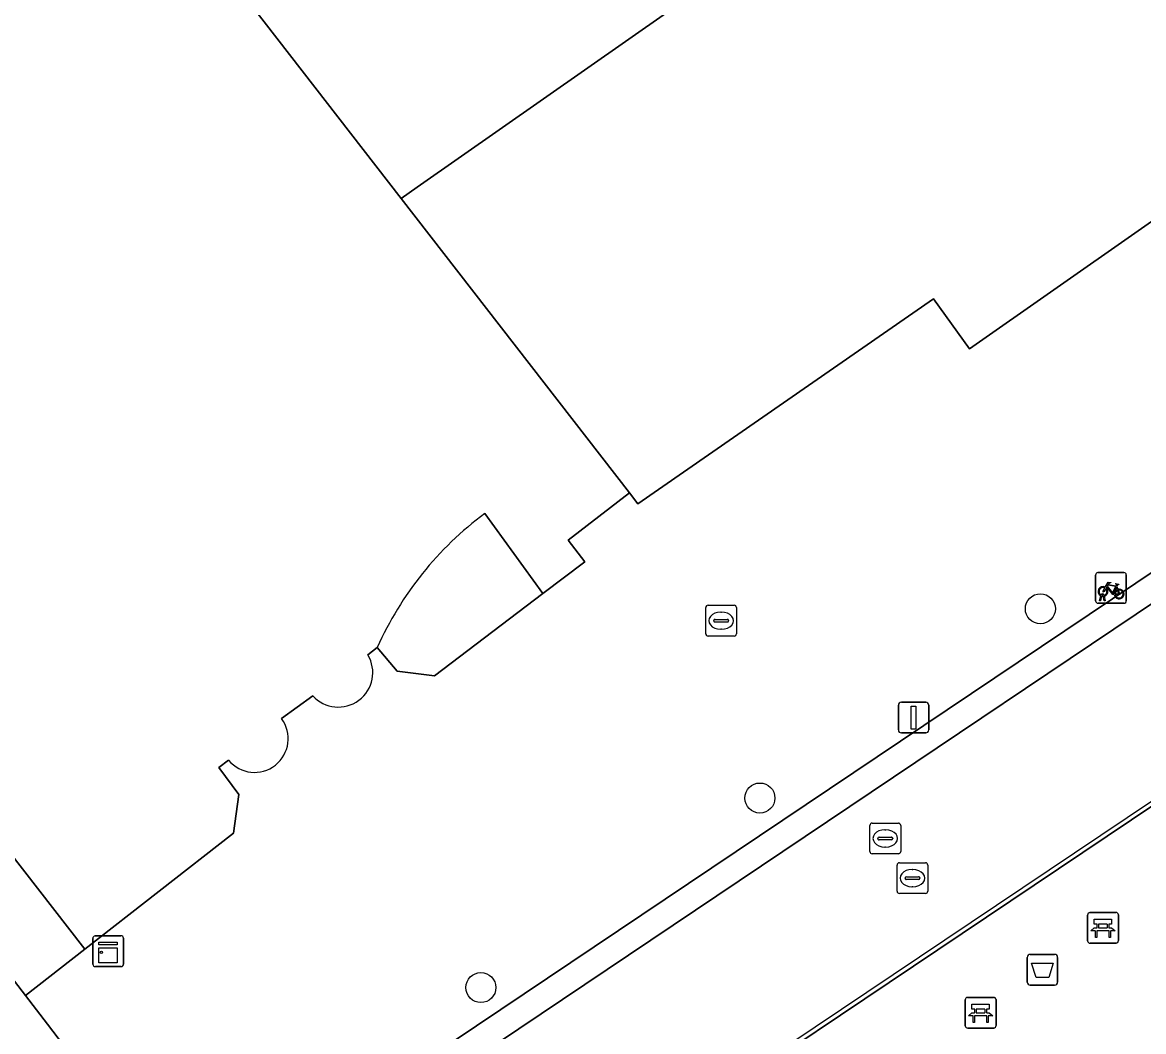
# Model space of a CAD drawing. Extents: x 161087 to 161926, y 382572 to 383873.
# Drawn here: x 161412.57 to 161449.05, y 382944.66 to 382977.51 of the extents above; entities that cross this region are included whole.
import ezdxf

# ---------------------------------------------------------------- set-up
doc = ezdxf.new("R2010")
doc.units = 0
for name, color, linetype in [('IMGEO_Afvalbak', 7, 'Continuous'), ('IMGEO_Bank', 7, 'Continuous'), ('IMGEO_Boom', 7, 'Continuous'), ('IMGEO_Fietsenrek', 7, 'Continuous'), ('IMGEO_Fietspad_gesloten', 7, 'Continuous'), ('IMGEO_Kast', 7, 'Continuous'), ('IMGEO_Lichtmast', 7, 'Continuous'), ('IMGEO_Lijnafwatering', 7, 'Continuous'), ('IMGEO_OVBaan_gesloten', 7, 'Continuous'), ('IMGEO_Pand', 7, 'Continuous'), ('IMGEO_Parkeervlak_open', 7, 'Continuous'), ('IMGEO_Rijbaan_lokaal_gesloten', 7, 'Continuous'), ('IMGEO_Rioolput', 7, 'Continuous'), ('IMGEO_Terreindeel_open', 7, 'Continuous'), ('IMGEO_Voetgangersgebied_open', 7, 'Continuous'), ('IMGEO_Voetpad_open', 7, 'Continuous')]:
    doc.layers.add(name, color=color, linetype=linetype)

msp = doc.modelspace()

# ---------------------------------------------------------------- linework, layer by layer
at = {"layer": 'IMGEO_Afvalbak'}
for p, q in [((161445.266, 382946.275), (161445.266, 382947.075)), ((161445.266, 382947.075), (161445.266, 382946.275)), ((161445.366, 382947.175), (161446.156, 382947.175)), ((161446.156, 382947.175), (161445.366, 382947.175)), ((161446.256, 382947.075), (161446.256, 382946.275)), ((161446.256, 382946.275), (161446.256, 382947.075)), ((161446.156, 382946.175), (161445.366, 382946.175)), ((161445.366, 382946.175), (161446.156, 382946.175))]:
    msp.add_line(p, q, dxfattribs=at)
msp.add_lwpolyline([(161445.409, 382946.889), (161446.113, 382946.889), (161445.964, 382946.419), (161445.558, 382946.419), (161445.409, 382946.889)], dxfattribs=at)
for centre, start, end in [((161445.366, 382947.075), 90, 180), ((161445.366, 382947.075), 90, 180), ((161446.156, 382947.075), 0, 90), ((161446.156, 382947.075), 360, 90), ((161445.366, 382946.275), 180, 270), ((161445.366, 382946.275), 180, 270), ((161446.156, 382946.275), 270, 0), ((161446.156, 382946.275), 270, 0)]:
    msp.add_arc(centre, 0.1, start, end, dxfattribs=at)
at = {"layer": 'IMGEO_Bank'}
for p, q in [((161447.232, 382947.613), (161447.232, 382948.454)), ((161447.232, 382948.454), (161447.232, 382947.613)), ((161447.307, 382948.538), (161448.148, 382948.538)), ((161448.148, 382948.538), (161447.307, 382948.538)), ((161448.232, 382948.463), (161448.232, 382947.622)), ((161448.232, 382947.622), (161448.232, 382948.463)), ((161447.541, 382948.044), (161447.541, 382948.15)), ((161447.585, 382948.15), (161447.585, 382948.044)), ((161447.873, 382948.156), (161447.591, 382948.156)), ((161447.591, 382948.038), (161447.873, 382948.038)), ((161447.879, 382948.044), (161447.879, 382948.15)), ((161447.923, 382948.15), (161447.923, 382948.044)), ((161447.929, 382947.936), (161447.536, 382947.936)), ((161448.157, 382947.538), (161447.316, 382947.538)), ((161447.316, 382947.538), (161448.157, 382947.538)), ((161443.251, 382944.851), (161443.251, 382945.692)), ((161443.251, 382945.692), (161443.251, 382944.851)), ((161443.326, 382945.776), (161444.167, 382945.776)), ((161444.167, 382945.776), (161443.326, 382945.776)), ((161444.251, 382945.701), (161444.251, 382944.86)), ((161444.251, 382944.86), (161444.251, 382945.701)), ((161443.948, 382945.174), (161443.555, 382945.174)), ((161443.56, 382945.282), (161443.56, 382945.388)), ((161443.604, 382945.388), (161443.604, 382945.282)), ((161443.892, 382945.394), (161443.61, 382945.394)), ((161443.61, 382945.276), (161443.892, 382945.276)), ((161443.898, 382945.282), (161443.898, 382945.388)), ((161443.942, 382945.388), (161443.942, 382945.282)), ((161444.176, 382944.776), (161443.335, 382944.776)), ((161443.335, 382944.776), (161444.176, 382944.776))]:
    msp.add_line(p, q, dxfattribs=at)
for points in [[(161447.479, 382947.936), (161447.337, 382947.936), (161447.449, 382948.038), (161447.535, 382948.038)], [(161447.535, 382948.156), (161447.449, 382948.156), (161447.449, 382948.317), (161448.012, 382948.317), (161448.012, 382948.156), (161447.929, 382948.156)], [(161447.929, 382948.038), (161448.012, 382948.038), (161448.124, 382947.936), (161447.985, 382947.936)], [(161447.529, 382947.929), (161447.529, 382947.722), (161447.486, 382947.722), (161447.486, 382947.929)], [(161447.979, 382947.929), (161447.979, 382947.722), (161447.935, 382947.722), (161447.935, 382947.929)], [(161443.554, 382945.394), (161443.468, 382945.394), (161443.468, 382945.555), (161444.031, 382945.555), (161444.031, 382945.394), (161443.948, 382945.394)], [(161443.498, 382945.174), (161443.356, 382945.174), (161443.468, 382945.276), (161443.554, 382945.276)], [(161443.548, 382945.167), (161443.548, 382944.96), (161443.505, 382944.96), (161443.505, 382945.167)], [(161443.948, 382945.276), (161444.031, 382945.276), (161444.143, 382945.174), (161444.004, 382945.174)], [(161443.998, 382945.167), (161443.998, 382944.96), (161443.954, 382944.96), (161443.954, 382945.167)]]:
    msp.add_lwpolyline(points, dxfattribs=at)
for centre, radius, start, end in [((161447.31, 382948.46), 0.0779, 92.4484, 184.2845), ((161447.31, 382948.46), 0.0779, 92.4484, 184.2845), ((161448.154, 382948.46), 0.0779, 2.4484, 94.2845), ((161448.154, 382948.46), 0.0779, 2.4484, 94.2845), ((161447.534, 382948.149), 0.00671, 2.8957, 87.1043), ((161447.534, 382948.045), 0.00671, 272.8957, 357.1043), ((161447.591, 382948.149), 0.00671, 92.8957, 177.1043), ((161447.591, 382948.045), 0.00671, 182.8957, 267.1043), ((161447.873, 382948.149), 0.00671, 2.8957, 87.1043), ((161447.873, 382948.045), 0.00671, 272.8957, 357.1043), ((161447.93, 382948.149), 0.00671, 92.8957, 177.1043), ((161447.93, 382948.045), 0.00671, 182.8957, 267.1043), ((161447.479, 382947.929), 0.00671, 2.8957, 87.1043), ((161447.536, 382947.929), 0.00671, 92.8957, 177.1043), ((161447.928, 382947.929), 0.00671, 2.8957, 87.1043), ((161447.985, 382947.929), 0.00671, 92.8957, 177.1043), ((161447.31, 382947.616), 0.0779, 182.4484, 274.2845), ((161447.31, 382947.616), 0.0779, 182.4484, 274.2845), ((161448.154, 382947.616), 0.0779, 272.4484, 4.2845), ((161448.154, 382947.616), 0.0779, 272.4484, 4.2845), ((161443.329, 382945.698), 0.0779, 92.4484, 184.2845), ((161443.329, 382945.698), 0.0779, 92.4484, 184.2845), ((161444.173, 382945.698), 0.0779, 2.4484, 94.2845), ((161444.173, 382945.698), 0.0779, 2.4484, 94.2845), ((161443.498, 382945.167), 0.00671, 2.8957, 87.1043), ((161443.555, 382945.167), 0.00671, 92.8957, 177.1043), ((161443.553, 382945.387), 0.00671, 2.8957, 87.1043), ((161443.553, 382945.283), 0.00671, 272.8957, 357.1043), ((161443.61, 382945.387), 0.00671, 92.8957, 177.1043), ((161443.61, 382945.283), 0.00671, 182.8957, 267.1043), ((161443.892, 382945.387), 0.00671, 2.8957, 87.1043), ((161443.892, 382945.283), 0.00671, 272.8957, 357.1043), ((161443.949, 382945.387), 0.00671, 92.8957, 177.1043), ((161443.949, 382945.283), 0.00671, 182.8957, 267.1043), ((161443.947, 382945.167), 0.00671, 2.8957, 87.1043), ((161444.004, 382945.167), 0.00671, 92.8957, 177.1043), ((161443.329, 382944.854), 0.0779, 182.4484, 274.2845), ((161443.329, 382944.854), 0.0779, 182.4484, 274.2845), ((161444.173, 382944.854), 0.0779, 272.4484, 4.2845), ((161444.173, 382944.854), 0.0779, 272.4484, 4.2845)]:
    msp.add_arc(centre, radius, start, end, dxfattribs=at)
at = {"layer": 'IMGEO_Boom'}
for centre in [(161445.694, 382958.424), (161436.568, 382952.264), (161427.487, 382946.094)]:
    msp.add_circle(centre, 0.489, dxfattribs=at)
at = {"layer": 'IMGEO_Fietsenrek'}
for p, q in [((161447.491, 382958.679), (161447.491, 382959.52)), ((161447.491, 382959.52), (161447.491, 382958.679)), ((161447.566, 382959.604), (161448.407, 382959.604)), ((161448.407, 382959.604), (161447.566, 382959.604)), ((161448.491, 382959.529), (161448.491, 382958.688)), ((161448.491, 382958.688), (161448.491, 382959.529)), ((161448.178, 382959.153), (161448.214, 382959.058)), ((161448.416, 382958.604), (161447.575, 382958.604)), ((161447.575, 382958.604), (161448.416, 382958.604)), ((161447.618, 382958.688), (161447.657, 382958.848)), ((161447.652, 382958.688), (161447.618, 382958.688)), ((161447.687, 382958.836), (161447.652, 382958.688)), ((161447.729, 382958.86), (161447.728, 382958.864)), ((161447.77, 382958.688), (161447.736, 382958.83)), ((161447.76, 382958.871), (161447.761, 382958.864)), ((161447.768, 382958.834), (161447.803, 382958.688)), ((161447.803, 382958.688), (161447.77, 382958.688))]:
    msp.add_line(p, q, dxfattribs=at)
for points in [[(161447.825, 382959.078), (161447.773, 382958.988), (161447.733, 382958.963), (161447.734, 382959.01), (161447.789, 382959.104)], [(161447.804, 382959.13), (161447.899, 382959.294), (161447.985, 382959.28), (161447.987, 382959.271), (161447.931, 382959.26), (161447.904, 382959.215), (161448.16, 382959.174)], [(161448.1, 382958.886), (161448.05, 382958.886), (161447.859, 382959.137), (161447.84, 382959.105)], [(161448.147, 382959.149), (161447.89, 382959.19), (161447.873, 382959.161), (161448.04, 382958.941), (161448.147, 382959.149)], [(161448.195, 382959.051), (161448.165, 382959.128), (161448.056, 382958.91), (161448.099, 382958.91)], [(161448.129, 382958.91), (161448.249, 382958.909), (161448.205, 382959.023)], [(161448.225, 382959.03), (161448.28, 382958.885), (161448.13, 382958.885)], [(161448.16, 382959.174), (161448.185, 382959.223), (161448.179, 382959.227), (161448.156, 382959.231), (161448.144, 382959.238), (161448.143, 382959.241), (161448.145, 382959.246), (161448.24, 382959.231), (161448.242, 382959.221), (161448.232, 382959.208), (161448.22, 382959.202), (161448.206, 382959.208), (161448.178, 382959.153)]]:
    msp.add_lwpolyline(points, dxfattribs=at)
for centre, radius, start, end in [((161447.569, 382959.526), 0.0779, 92.4484, 184.2845), ((161447.569, 382959.526), 0.0779, 92.4484, 184.2845), ((161448.413, 382959.526), 0.0779, 2.4484, 94.2845), ((161448.413, 382959.526), 0.0779, 2.4484, 94.2845), ((161447.731, 382958.989), 0.159, 62.6766, 242.1369), ((161447.731, 382958.989), 0.129, 63.3192, 238.903), ((161447.731, 382958.989), 0.129, 283.6043, 43.4302), ((161447.731, 382958.989), 0.159, 283.5766, 46.6042), ((161448.258, 382958.905), 0.159, 113.3408, 178.3217), ((161448.258, 382958.905), 0.159, 187.0065, 105.7708), ((161448.258, 382958.905), 0.129, 113.923, 177.9556), ((161448.258, 382958.905), 0.129, 188.6715, 104.5883), ((161447.569, 382958.682), 0.0779, 182.4484, 274.2845), ((161447.569, 382958.682), 0.0779, 182.4484, 274.2845), ((161447.711, 382958.86), 0.0499, 12.8025, 158.6934), ((161447.731, 382958.989), 0.159, 253.9967, 271.7867), ((161447.711, 382958.86), 0.0174, 12.8025, 163.4502), ((161447.731, 382958.989), 0.129, 253.415, 269.0204), ((161448.413, 382958.682), 0.0779, 272.4484, 4.2845), ((161448.413, 382958.682), 0.0779, 272.4484, 4.2845)]:
    msp.add_arc(centre, radius, start, end, dxfattribs=at)
at = {"layer": 'IMGEO_Fietspad_gesloten'}
msp.add_lwpolyline([(161476.379, 382845.501), (161473.209, 382850.496), (161469.267, 382856.908), (161434.891, 382912.704), (161425.738, 382927.535), (161423.001, 382931.728), (161421.785, 382933.513), (161421.709, 382933.625), (161420.782, 382934.985), (161418.673, 382937.998), (161418.424, 382938.34), (161418.173, 382938.68), (161416.013, 382941.491), (161413.737, 382944.446), (161413.383, 382944.906), (161412.674, 382945.831), (161395.778, 382967.851), (161371.138, 383000)], dxfattribs=at)
at = {"layer": 'IMGEO_Kast'}
for p, q in [((161414.859, 382946.852), (161414.859, 382947.693)), ((161414.859, 382947.693), (161414.859, 382946.852)), ((161414.934, 382947.777), (161415.775, 382947.777)), ((161415.775, 382947.777), (161414.934, 382947.777)), ((161415.859, 382947.702), (161415.859, 382946.861)), ((161415.859, 382946.861), (161415.859, 382947.702)), ((161415.784, 382946.777), (161414.943, 382946.777)), ((161414.943, 382946.777), (161415.784, 382946.777))]:
    msp.add_line(p, q, dxfattribs=at)
for points in [[(161415.054, 382947.567), (161415.654, 382947.567), (161415.654, 382947.482), (161415.054, 382947.482), (161415.054, 382947.567)], [(161415.054, 382947.392), (161415.654, 382947.392), (161415.654, 382946.903), (161415.054, 382946.903), (161415.054, 382947.392)]]:
    msp.add_lwpolyline(points, dxfattribs=at)
msp.add_circle((161415.138, 382947.241), 0.0377, dxfattribs=at)
for centre, start, end in [((161414.937, 382947.699), 92.4484, 184.2845), ((161414.937, 382947.699), 92.4484, 184.2845), ((161415.781, 382947.699), 2.4484, 94.2845), ((161415.781, 382947.699), 2.4484, 94.2845), ((161414.937, 382946.855), 182.4484, 274.2845), ((161414.937, 382946.855), 182.4484, 274.2845), ((161415.781, 382946.855), 272.4484, 4.2845), ((161415.781, 382946.855), 272.4484, 4.2845)]:
    msp.add_arc(centre, 0.0779, start, end, dxfattribs=at)
at = {"layer": 'IMGEO_Lichtmast'}
for p, q in [((161441.174, 382955.384), (161441.964, 382955.384)), ((161441.964, 382955.384), (161441.174, 382955.384)), ((161441.074, 382954.484), (161441.074, 382955.284)), ((161441.074, 382955.284), (161441.074, 382954.484)), ((161442.064, 382955.284), (161442.064, 382954.484)), ((161442.064, 382954.484), (161442.064, 382955.284)), ((161441.964, 382954.384), (161441.174, 382954.384)), ((161441.174, 382954.384), (161441.964, 382954.384))]:
    msp.add_line(p, q, dxfattribs=at)
msp.add_lwpolyline([(161441.494, 382955.259), (161441.644, 382955.259), (161441.644, 382954.509), (161441.494, 382954.509), (161441.494, 382955.259)], dxfattribs=at)
for centre, start, end in [((161441.174, 382955.284), 90, 180), ((161441.174, 382955.284), 90, 180), ((161441.964, 382955.284), 0, 90), ((161441.964, 382955.284), 360, 90), ((161441.174, 382954.484), 180, 270), ((161441.174, 382954.484), 180, 270), ((161441.964, 382954.484), 270, 0), ((161441.964, 382954.484), 270, 0)]:
    msp.add_arc(centre, 0.1, start, end, dxfattribs=at)
at = {"layer": 'IMGEO_Lijnafwatering'}
for points in [[(161454.419, 382955.58), (161438.366, 382944.805)], [(161438.366, 382944.805), (161421.709, 382933.625)]]:
    msp.add_lwpolyline(points, dxfattribs=at)
at = {"layer": 'IMGEO_OVBaan_gesloten'}
msp.add_arc((161038.037, 382680.607), 451.669, 30.68868, 37.40988, dxfattribs=at)
at = {"layer": 'IMGEO_Pand'}
for points in [[(161427.617, 382961.524), (161429.509, 382958.918), (161430.871, 382959.954), (161430.326, 382960.66), (161432.328, 382962.194), (161424.899, 382971.781), (161415.566, 382983.827), (161410.144, 382990.822), (161388.74, 382981.499), (161388.372, 382981.182), (161391.881, 382976.655), (161412.084, 382950.589), (161414.596, 382947.348), (161419.434, 382951.117), (161419.611, 382952.384), (161418.957, 382953.256), (161419.278, 382953.496)], [(161423.81, 382956.927), (161424.117, 382957.164)], [(161421.002, 382954.85), (161422.015, 382955.596)]]:
    msp.add_lwpolyline(points, dxfattribs=at)
for centre, radius, start, end in [((161434.143, 382952.7), 10.975, 126.487, 156.0014), ((161422.849, 382956.346), 1.122, 221.9664, 31.1478), ((161420.122, 382954.196), 1.096, 219.6927, 36.5982)]:
    msp.add_arc(centre, radius, start, end, dxfattribs=at)
at = {"layer": 'IMGEO_Parkeervlak_open'}
msp.add_lwpolyline([(161426.487, 383002.856), (161428.491, 383000), (161437.551, 382986.827), (161426.215, 382978.943), (161419.886, 382987.089), (161415.566, 382983.827), (161424.899, 382971.781), (161425.413, 382972.151), (161444.633, 382985.599), (161443.414, 382987.355), (161442.971, 382987.073), (161434.063, 383000)], dxfattribs=at)
at = {"layer": 'IMGEO_Rijbaan_lokaal_gesloten'}
msp.add_arc((161038.037, 382680.607), 451.669, 30.68868, 37.40988, dxfattribs=at)
at = {"layer": 'IMGEO_Rioolput'}
for p, q in [((161434.805, 382957.611), (161434.805, 382958.463)), ((161434.88, 382958.537), (161435.732, 382958.537)), ((161435.293, 382958.317), (161435.318, 382958.317)), ((161435.806, 382958.463), (161435.806, 382957.611)), ((161435.064, 382958.031), (161435.064, 382958.043)), ((161435.502, 382957.994), (161435.104, 382957.994)), ((161435.107, 382958.08), (161435.505, 382958.08)), ((161435.548, 382958.043), (161435.548, 382958.031)), ((161435.732, 382957.537), (161434.88, 382957.537)), ((161435.316, 382957.757), (161435.291, 382957.757)), ((161440.147, 382950.523), (161440.147, 382951.375)), ((161440.222, 382951.449), (161441.074, 382951.449)), ((161441.148, 382951.375), (161441.148, 382950.523)), ((161440.406, 382950.943), (161440.406, 382950.955)), ((161440.449, 382950.992), (161440.847, 382950.992)), ((161440.635, 382951.229), (161440.66, 382951.229)), ((161440.89, 382950.955), (161440.89, 382950.943)), ((161440.844, 382950.906), (161440.446, 382950.906)), ((161440.658, 382950.669), (161440.633, 382950.669)), ((161441.074, 382950.449), (161440.222, 382950.449)), ((161441.031, 382949.231), (161441.031, 382950.083)), ((161441.106, 382950.157), (161441.958, 382950.157)), ((161441.519, 382949.937), (161441.544, 382949.937)), ((161442.032, 382950.083), (161442.032, 382949.231)), ((161441.29, 382949.651), (161441.29, 382949.663)), ((161441.728, 382949.614), (161441.33, 382949.614)), ((161441.333, 382949.7), (161441.731, 382949.7)), ((161441.774, 382949.663), (161441.774, 382949.651)), ((161441.958, 382949.157), (161441.106, 382949.157)), ((161441.542, 382949.377), (161441.517, 382949.377))]:
    msp.add_line(p, q, dxfattribs=at)
for points in [[(161434.805, 382957.611), (161434.805, 382958.463)], [(161434.88, 382958.537), (161435.732, 382958.537)], [(161435.806, 382958.463), (161435.806, 382957.611)], [(161435.732, 382957.537), (161434.88, 382957.537)], [(161440.147, 382950.523), (161440.147, 382951.375)], [(161440.222, 382951.449), (161441.074, 382951.449)], [(161441.148, 382951.375), (161441.148, 382950.523)], [(161441.074, 382950.449), (161440.222, 382950.449)], [(161441.031, 382949.231), (161441.031, 382950.083)], [(161441.106, 382950.157), (161441.958, 382950.157)], [(161442.032, 382950.083), (161442.032, 382949.231)], [(161441.958, 382949.157), (161441.106, 382949.157)]]:
    msp.add_lwpolyline(points, dxfattribs=at)
for centre, radius, start, end in [((161434.882, 382958.461), 0.0765, 91.552, 178.448), ((161434.882, 382958.461), 0.0765, 91.552, 178.448), ((161435.73, 382958.461), 0.0765, 1.552, 88.448), ((161435.73, 382958.461), 0.0765, 1.552, 88.448), ((161435.104, 382958.04), 0.0403, 85.8775, 175.7526), ((161435.101, 382958.03), 0.0366, 178.938, 274.7102), ((161435.505, 382958.037), 0.043, 264.8664, 352.4533), ((161435.509, 382958.042), 0.0386, 1.7309, 96.639), ((161434.882, 382957.613), 0.0765, 181.552, 268.448), ((161434.882, 382957.613), 0.0765, 181.552, 268.448), ((161435.73, 382957.613), 0.0765, 271.552, 358.448), ((161435.73, 382957.613), 0.0765, 271.552, 358.448), ((161440.224, 382951.373), 0.0765, 91.552, 178.448), ((161440.224, 382951.373), 0.0765, 91.552, 178.448), ((161441.072, 382951.373), 0.0765, 1.552, 88.448), ((161441.072, 382951.373), 0.0765, 1.552, 88.448), ((161440.446, 382950.952), 0.0403, 85.8775, 175.7526), ((161440.443, 382950.942), 0.0366, 178.938, 274.7102), ((161440.847, 382950.949), 0.043, 264.8664, 352.4533), ((161440.851, 382950.954), 0.0386, 1.7309, 96.639), ((161440.224, 382950.525), 0.0765, 181.552, 268.448), ((161440.224, 382950.525), 0.0765, 181.552, 268.448), ((161441.072, 382950.525), 0.0765, 271.552, 358.448), ((161441.072, 382950.525), 0.0765, 271.552, 358.448), ((161441.108, 382950.081), 0.0765, 91.552, 178.448), ((161441.108, 382950.081), 0.0765, 91.552, 178.448), ((161441.956, 382950.081), 0.0765, 1.552, 88.448), ((161441.956, 382950.081), 0.0765, 1.552, 88.448), ((161441.33, 382949.66), 0.0403, 85.8775, 175.7526), ((161441.327, 382949.65), 0.0366, 178.938, 274.7102), ((161441.731, 382949.657), 0.043, 264.8664, 352.4533), ((161441.735, 382949.662), 0.0386, 1.7309, 96.639), ((161441.108, 382949.233), 0.0765, 181.552, 268.448), ((161441.108, 382949.233), 0.0765, 181.552, 268.448), ((161441.956, 382949.233), 0.0765, 271.552, 358.448), ((161441.956, 382949.233), 0.0765, 271.552, 358.448)]:
    msp.add_arc(centre, radius, start, end, dxfattribs=at)
for centre, major_axis, ratio, start_param, end_param in [((161435.292, 382958.037), (-0.387, 0.002), 0.722429, 4.712389, 7.853982), ((161435.317, 382958.037), (-0.39, 0.002), 0.717154, 1.570796, 4.712389), ((161440.634, 382950.949), (-0.387, 0.002), 0.722429, 4.712389, 7.853982), ((161440.659, 382950.949), (-0.39, 0.002), 0.717154, 1.570796, 4.712389), ((161441.518, 382949.657), (-0.387, 0.002), 0.722429, 4.712389, 7.853982), ((161441.543, 382949.657), (-0.39, 0.002), 0.717154, 1.570796, 4.712389)]:
    msp.add_ellipse(centre, major_axis=major_axis, ratio=ratio, start_param=start_param, end_param=end_param, dxfattribs=at)
at = {"layer": 'IMGEO_Terreindeel_open'}
msp.add_lwpolyline([(161473.79, 382988.173), (161466.43, 382998.784), (161456.861, 382992.055), (161455.431, 382991.049), (161454.371, 382992.577), (161444.633, 382985.599), (161425.413, 382972.151), (161424.899, 382971.781), (161432.328, 382962.194), (161432.59, 382961.842), (161442.219, 382968.515), (161443.39, 382966.889)], close=True, dxfattribs=at)
at = {"layer": 'IMGEO_Voetgangersgebied_open'}
for points in [[(161537.139, 382933.73), (161504.897, 382979.985), (161500.628, 382986.11), (161500, 382987.011), (161490.993, 382999.933), (161483.461, 383010.717), (161468.231, 383000.019), (161466.43, 382998.784), (161473.79, 382988.173), (161443.39, 382966.889), (161442.219, 382968.515), (161432.59, 382961.842), (161432.328, 382962.194), (161430.326, 382960.66), (161430.871, 382959.954), (161429.509, 382958.918), (161425.979, 382956.243), (161424.759, 382956.396), (161424.117, 382957.164), (161423.81, 382956.927)], [(161419.278, 382953.496), (161418.957, 382953.256), (161419.611, 382952.384), (161419.434, 382951.117), (161414.596, 382947.348), (161412.674, 382945.831), (161413.383, 382944.906), (161413.737, 382944.446), (161416.013, 382941.491), (161418.173, 382938.68), (161487.855, 382985.495), (161488.326, 382984.808), (161487.535, 382984.276), (161494.8, 382973.709), (161506.475, 382956.338), (161506.849, 382955.782), (161510.861, 382949.813), (161506.712, 382947.012), (161507.956, 382945.121), (161509.426, 382946.113)], [(161491.048, 382965.377), (161486.36, 382972.355), (161487.398, 382973.001), (161487.593, 382973.143), (161489.566, 382970.234), (161491.831, 382971.755), (161492.041, 382971.904), (161494.312, 382973.384), (161494.555, 382973.544), (161494.8, 382973.709), (161487.535, 382984.276), (161418.673, 382937.998), (161420.782, 382934.985), (161421.709, 382933.625), (161421.785, 382933.513), (161423.001, 382931.728), (161425.738, 382927.535), (161434.891, 382912.704), (161469.267, 382856.908), (161473.209, 382850.496), (161476.379, 382845.501)], [(161424.117, 382957.164), (161424.759, 382956.396), (161425.979, 382956.243), (161429.509, 382958.918), (161427.617, 382961.524)], [(161422.015, 382955.596), (161421.002, 382954.85)]]:
    msp.add_lwpolyline(points, dxfattribs=at)
for points in [[(161418.173, 382938.68), (161418.424, 382938.34), (161418.673, 382937.998), (161487.535, 382984.276), (161488.326, 382984.808), (161487.855, 382985.495)], [(161469.152, 382965.318), (161428.165, 382937.798), (161455.681, 382896.825), (161496.661, 382924.391)], [(161496.661, 382924.391), (161455.681, 382896.825), (161428.165, 382937.798), (161469.152, 382965.318)]]:
    msp.add_lwpolyline(points, close=True, dxfattribs=at)
for centre, radius, start, end in [((161434.143, 382952.7), 10.975, 126.487, 156.0014), ((161422.849, 382956.346), 1.122, 221.9664, 31.1478), ((161420.122, 382954.196), 1.096, 219.6927, 36.5982)]:
    msp.add_arc(centre, radius, start, end, dxfattribs=at)
at = {"layer": 'IMGEO_Voetpad_open'}
msp.add_lwpolyline([(161325.561, 383058.315), (161354.659, 383021.314), (161355.304, 383020.491), (161360.861, 383013.409), (161371.138, 383000), (161395.778, 382967.851), (161412.674, 382945.831), (161414.596, 382947.348), (161412.084, 382950.589)], dxfattribs=at)

doc.saveas('drawing.dxf')
